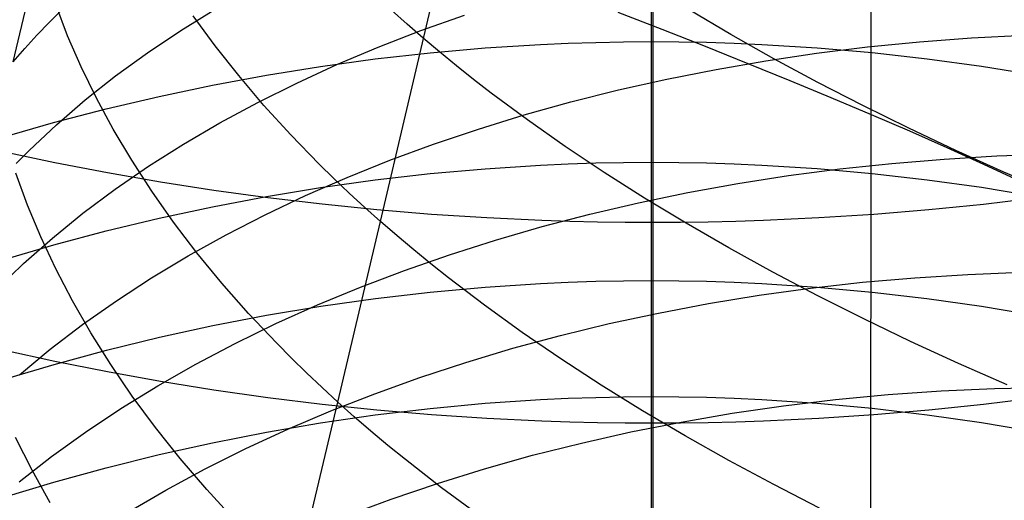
# Model space of a CAD drawing. Extents: x -383 to 1849, y -1185 to -529.
# Tile 720 of 870: x 1784.44 to 1793.1, y -1070.29 to -1066.06. Entities that reach past the tile are written whole.
import ezdxf

# ---------------------------------------------------------------- set-up
doc = ezdxf.new("R2010")
doc.units = 0
doc.layers.add('PREDEFINITO', color=7, linetype='CONTINUOUS')

msp = doc.modelspace()

# ---------------------------------------------------------------- linework, layer by layer
at = {"layer": 'PREDEFINITO'}
for p, q in [((1791.9261, -1066.8947, 433.1679), (1791.9316, -1053.326, 433.2279)), ((1790.0069, -1064.2568, 667.0665), (1790.007, -1066.062, 666.1053)), ((1787.6146, -1067.8377, 492.4493), (1788.3733, -1064.6001, 490.4312)), ((1784.3851, -1066.4312, 509.8741), (1784.6888, -1065.1505, 508.8537)), ((1789.9924, -1065.1753, 630.3576), (1789.9922, -1066.2547, 629.387)), ((1784.7023, -1066.0849, 510.4339), (1784.8156, -1065.9728, 510.6182)), ((1784.8628, -1066.2032, 497.7537), (1784.7585, -1065.9295, 498.1492)), ((1785.8584, -1066.1564, 513.4085), (1786.1647, -1065.9677, 513.7402)), ((1787.8464, -1066.1018, 491.5845), (1787.7086, -1065.9787, 491.7432)), ((1789.6989, -1065.9957, 434.962), (1790.0872, -1066.1458, 434.6801)), ((1790.694, -1066.192, 488.5071), (1790.3276, -1065.9752, 488.7485)), ((1784.5927, -1066.1986, 510.2484), (1784.7023, -1066.0849, 510.4339)), ((1786.1601, -1066.2913, 494.4589), (1785.9672, -1066.027, 494.8231)), ((1787.9679, -1066.1578, 516.5835), (1788.3512, -1066.0212, 516.8593)), ((1790.007, -1066.062, 666.1053), (1790.0071, -1067.846, 665.109)), ((1785.5647, -1066.3527, 513.0706), (1785.8584, -1066.1564, 513.4085)), ((1787.594, -1066.3031, 516.2996), (1787.9679, -1066.1578, 516.5835)), ((1787.9876, -1066.2243, 491.4284), (1787.8464, -1066.1018, 491.5845)), ((1790.0872, -1066.1458, 434.6801), (1790.4689, -1066.2959, 434.391)), ((1784.487, -1066.3141, 510.0618), (1784.5927, -1066.1986, 510.2484)), ((1784.9817, -1066.4772, 497.3629), (1784.8628, -1066.2032, 497.7537)), ((1788.1323, -1066.346, 491.2749), (1787.9876, -1066.2243, 491.4284)), ((1789.2617, -1066.2689, 629.4012), (1789.5051, -1066.2611, 629.3934)), ((1789.5051, -1066.2611, 629.3934), (1789.7486, -1066.2563, 629.3887)), ((1789.7486, -1066.2563, 629.3887), (1789.9922, -1066.2547, 629.387)), ((1789.9922, -1066.2547, 629.387), (1790.2358, -1066.2561, 629.3885)), ((1789.9922, -1066.2547, 629.387), (1789.9922, -1067.3154, 628.3946)), ((1790.2358, -1066.2561, 629.3885), (1790.4793, -1066.2606, 629.393)), ((1790.4793, -1066.2606, 629.393), (1790.7227, -1066.2682, 629.4005)), ((1791.0708, -1066.4048, 488.2772), (1790.694, -1066.192, 488.5071)), ((1791.8959, -1066.3014, 519.9087), (1792.3508, -1066.2561, 520.0844)), ((1792.3508, -1066.2561, 520.0844), (1792.8103, -1066.2212, 520.2488)), ((1792.8103, -1066.2212, 520.2488), (1793.2739, -1066.197, 520.4018)), ((1784.3851, -1066.4312, 509.8741), (1784.487, -1066.3141, 510.0618)), ((1786.3673, -1066.5541, 494.1023), (1786.1601, -1066.2913, 494.4589)), ((1787.2301, -1066.457, 516.0079), (1787.594, -1066.3031, 516.2996)), ((1788.0487, -1066.3531, 629.4851), (1788.5329, -1066.3105, 629.4426)), ((1788.2804, -1066.467, 491.124), (1788.1323, -1066.346, 491.2749)), ((1788.5329, -1066.3105, 629.4426), (1789.0185, -1066.2797, 629.412)), ((1789.0185, -1066.2797, 629.412), (1789.2617, -1066.2689, 629.4012)), ((1790.4689, -1066.2959, 434.391), (1790.8438, -1066.4459, 434.0951)), ((1790.7227, -1066.2682, 629.4005), (1790.9659, -1066.2789, 629.4111)), ((1790.9659, -1066.2789, 629.4111), (1791.4516, -1066.3091, 629.4413)), ((1791.446, -1066.357, 519.7222), (1791.8959, -1066.3014, 519.9087)), ((1791.4516, -1066.3091, 629.4413), (1791.9359, -1066.3513, 629.4833)), ((1791.9359, -1066.3513, 629.4833), (1792.4183, -1066.4052, 629.5369)), ((1785.284, -1066.5566, 512.7268), (1785.5647, -1066.3527, 513.0706)), ((1787.0866, -1066.4731, 629.6046), (1787.5665, -1066.4074, 629.5391)), ((1787.5665, -1066.4074, 629.5391), (1788.0487, -1066.3531, 629.4851)), ((1790.563, -1066.4986, 519.3174), (1791.0016, -1066.4228, 519.525)), ((1791.0016, -1066.4228, 519.525), (1791.446, -1066.357, 519.7222)), ((1791.4575, -1066.6134, 488.059), (1791.0708, -1066.4048, 488.2772)), ((1792.4183, -1066.4052, 629.5369), (1792.8983, -1066.4705, 629.6019)), ((1785.1152, -1066.7512, 496.9774), (1784.9817, -1066.4772, 497.3629)), ((1786.6096, -1066.5502, 629.6813), (1787.0866, -1066.4731, 629.6046)), ((1786.8765, -1066.6194, 515.7085), (1787.2301, -1066.457, 516.0079)), ((1788.4318, -1066.5872, 490.9757), (1788.2804, -1066.467, 491.124)), ((1790.1308, -1066.5843, 519.0999), (1790.563, -1066.4986, 519.3174)), ((1790.8438, -1066.4459, 434.0951), (1791.2118, -1066.5958, 433.7924)), ((1792.8983, -1066.4705, 629.6019), (1793.3754, -1066.5471, 629.6782)), ((1785.0168, -1066.7679, 512.3774), (1785.284, -1066.5566, 512.7268)), ((1786.1359, -1066.6383, 629.769), (1786.6096, -1066.5502, 629.6813)), ((1786.5886, -1066.8154, 493.7537), (1786.3673, -1066.5541, 494.1023)), ((1788.5865, -1066.7067, 490.8301), (1788.4318, -1066.5872, 490.9757)), ((1789.7054, -1066.6798, 518.8725), (1790.1308, -1066.5843, 519.0999)), ((1791.2118, -1066.5958, 433.7924), (1791.5726, -1066.7454, 433.4833)), ((1785.666, -1066.7373, 629.8676), (1786.1359, -1066.6383, 629.769)), ((1786.5337, -1066.7901, 515.4019), (1786.8765, -1066.6194, 515.7085)), ((1789.2872, -1066.7849, 518.6357), (1789.7054, -1066.6798, 518.8725)), ((1791.8534, -1066.8175, 487.8526), (1791.4575, -1066.6134, 488.059)), ((1784.7636, -1066.9864, 512.0227), (1785.0168, -1066.7679, 512.3774)), ((1785.2632, -1067.0249, 496.5975), (1785.1152, -1066.7512, 496.9774)), ((1785.2005, -1066.847, 629.9769), (1785.666, -1066.7373, 629.8676)), ((1788.9056, -1066.943, 490.5469), (1788.5865, -1066.7067, 490.8301)), ((1791.5726, -1066.7454, 433.4833), (1791.9261, -1066.8947, 433.1679)), ((1784.7396, -1066.9673, 630.0966), (1785.2005, -1066.847, 629.9769)), ((1786.2022, -1066.969, 515.0883), (1786.5337, -1066.7901, 515.4019)), ((1786.8241, -1067.0746, 493.4137), (1786.5886, -1066.8154, 493.7537)), ((1788.8767, -1066.8994, 518.3897), (1789.2872, -1066.7849, 518.6357)), ((1792.2582, -1067.0171, 487.6581), (1791.8534, -1066.8175, 487.8526)), ((1788.4743, -1067.0232, 518.1348), (1788.8767, -1066.8994, 518.3897)), ((1789.2369, -1067.1759, 490.2746), (1788.9056, -1066.943, 490.5469)), ((1791.9239, -1073.6734, 433.1351), (1791.9261, -1066.8947, 433.1679)), ((1791.9261, -1066.8947, 433.1679), (1792.2625, -1067.0398, 432.854)), ((1784.2841, -1067.0978, 630.2265), (1784.7396, -1066.9673, 630.0966)), ((1784.5246, -1067.2121, 511.663), (1784.7636, -1066.9864, 512.0227)), ((1785.4257, -1067.2981, 496.2237), (1785.2632, -1067.0249, 496.5975)), ((1785.8824, -1067.1559, 514.768), (1786.2022, -1066.969, 515.0883)), ((1788.0804, -1067.1562, 517.8713), (1788.4743, -1067.0232, 518.1348)), ((1792.6713, -1067.2118, 487.4758), (1792.2582, -1067.0171, 487.6581)), ((1792.2625, -1067.0398, 432.854), (1792.5923, -1067.1855, 432.5303)), ((1787.0736, -1067.3316, 493.0826), (1786.8241, -1067.0746, 493.4137)), ((1784.4107, -1067.3275, 511.4813), (1784.5246, -1067.2121, 511.663)), ((1785.5746, -1067.3508, 514.4413), (1785.8824, -1067.1559, 514.768)), ((1787.6956, -1067.2982, 517.5995), (1788.0804, -1067.1562, 517.8713)), ((1789.5802, -1067.4052, 490.0133), (1789.2369, -1067.1759, 490.2746)), ((1792.5923, -1067.1855, 432.5303), (1792.9152, -1067.3316, 432.197)), ((1793.0923, -1067.4016, 487.3056), (1792.6713, -1067.2118, 487.4758)), ((1784.751, -1067.3203, 664.2529), (1784.295, -1067.2239, 664.0959)), ((1785.6026, -1067.5703, 495.8566), (1785.4257, -1067.2981, 496.2237)), ((1787.3201, -1067.4491, 517.3197), (1787.6956, -1067.2982, 517.5995)), ((1792.1079, -1067.3252, 521.0904), (1792.5683, -1067.2873, 521.2522)), ((1792.5683, -1067.2873, 521.2522), (1793.0328, -1067.2603, 521.4026)), ((1793.0328, -1067.2603, 521.4026), (1793.5008, -1067.2442, 521.5414)), ((1785.2123, -1067.4091, 664.3975), (1784.751, -1067.3203, 664.2529)), ((1785.2795, -1067.5535, 514.1085), (1785.5746, -1067.3508, 514.4413)), ((1787.2036, -1067.4592, 492.9206), (1787.0736, -1067.3316, 493.0826)), ((1788.0491, -1067.4157, 628.4907), (1788.5332, -1067.3723, 628.4491)), ((1788.5332, -1067.3723, 628.4491), (1789.0187, -1067.341, 628.4191)), ((1789.0187, -1067.341, 628.4191), (1789.2619, -1067.3299, 628.4085)), ((1789.2619, -1067.3299, 628.4085), (1789.5052, -1067.3219, 628.4009)), ((1789.5052, -1067.3219, 628.4009), (1789.7487, -1067.3171, 628.3962)), ((1789.7487, -1067.3171, 628.3962), (1789.9922, -1067.3154, 628.3946)), ((1789.9922, -1067.3154, 628.3946), (1790.2358, -1067.3169, 628.396)), ((1789.9922, -1067.3154, 628.3946), (1789.9924, -1068.3556, 627.3812)), ((1790.2358, -1067.3169, 628.396), (1790.4792, -1067.3215, 628.4004)), ((1790.4792, -1067.3215, 628.4004), (1790.7226, -1067.3293, 628.4078)), ((1790.7226, -1067.3293, 628.4078), (1790.9658, -1067.3402, 628.4182)), ((1790.9658, -1067.3402, 628.4182), (1791.4514, -1067.3711, 628.4478)), ((1791.2009, -1067.4329, 520.7342), (1791.6519, -1067.3738, 520.9177)), ((1791.4514, -1067.3711, 628.4478), (1791.9356, -1067.4141, 628.4889)), ((1791.6519, -1067.3738, 520.9177), (1792.1079, -1067.3252, 521.0904)), ((1792.9152, -1067.3316, 432.197), (1793.2308, -1067.4782, 431.8542)), ((1784.5097, -1067.6913, 498.795), (1784.4071, -1067.4102, 499.1858)), ((1785.6783, -1067.4901, 664.5294), (1785.2123, -1067.4091, 664.3975)), ((1786.9546, -1067.6088, 517.0322), (1787.3201, -1067.4491, 517.3197)), ((1787.0871, -1067.5381, 628.6079), (1787.5669, -1067.4711, 628.5437)), ((1787.3371, -1067.5861, 492.761), (1787.2036, -1067.4592, 492.9206)), ((1787.5669, -1067.4711, 628.5437), (1788.0491, -1067.4157, 628.4907)), ((1789.9348, -1067.6305, 489.7631), (1789.5802, -1067.4052, 490.0133)), ((1790.7552, -1067.5023, 520.5402), (1791.2009, -1067.4329, 520.7342)), ((1791.9356, -1067.4141, 628.4889), (1792.4179, -1067.469, 628.5415)), ((1792.4179, -1067.469, 628.5415), (1792.8978, -1067.5357, 628.6053)), ((1793.5206, -1067.5862, 487.1479), (1793.0923, -1067.4016, 487.3056)), ((1784.9973, -1067.7637, 513.7699), (1785.2795, -1067.5535, 514.1085)), ((1786.1485, -1067.5632, 664.6485), (1785.6783, -1067.4901, 664.5294)), ((1786.6226, -1067.6283, 664.7545), (1786.1485, -1067.5632, 664.6485)), ((1786.6101, -1067.6167, 628.6831), (1787.0871, -1067.5381, 628.6079)), ((1790.3154, -1067.582, 520.336), (1790.7552, -1067.5023, 520.5402)), ((1792.8978, -1067.5357, 628.6053), (1793.3749, -1067.6138, 628.68)), ((1785.7938, -1067.8413, 495.4964), (1785.6026, -1067.5703, 495.8566)), ((1786.1365, -1067.7065, 628.7692), (1786.6101, -1067.6167, 628.6831)), ((1786.5994, -1067.777, 516.7372), (1786.9546, -1067.6088, 517.0322)), ((1787.1, -1067.6851, 664.8471), (1786.6226, -1067.6283, 664.7545)), ((1787.4741, -1067.7123, 492.6039), (1787.3371, -1067.5861, 492.761)), ((1789.8819, -1067.6717, 520.122), (1790.3154, -1067.582, 520.336)), ((1790.3003, -1067.8518, 489.5241), (1789.9348, -1067.6305, 489.7631)), ((1793.3903, -1067.6288, 664.7553), (1792.9133, -1067.6856, 664.8478)), ((1784.6269, -1067.9726, 498.4089), (1784.5097, -1067.6913, 498.795)), ((1785.6667, -1067.8075, 628.8658), (1786.1365, -1067.7065, 628.7692)), ((1787.5802, -1067.7337, 664.9261), (1787.1, -1067.6851, 664.8471)), ((1787.6146, -1067.8377, 492.4493), (1787.4741, -1067.7123, 492.6039)), ((1788.0627, -1067.7737, 664.9912), (1787.5802, -1067.7337, 664.9261)), ((1789.455, -1067.7714, 519.8983), (1789.8819, -1067.6717, 520.122)), ((1792.4333, -1067.734, 664.9267), (1791.951, -1067.774, 664.9918)), ((1792.9133, -1067.6856, 664.8478), (1792.4333, -1067.734, 664.9267)), ((1784.7286, -1067.9815, 513.4257), (1784.9973, -1067.7637, 513.7699)), ((1785.2012, -1067.9194, 628.9729), (1785.6667, -1067.8075, 628.8658)), ((1786.255, -1067.9537, 516.4351), (1786.5994, -1067.777, 516.7372)), ((1788.5472, -1067.8051, 665.0424), (1788.0627, -1067.7737, 664.9912)), ((1789.033, -1067.8277, 665.0792), (1788.5472, -1067.8051, 665.0424)), ((1789.0354, -1067.8809, 519.6653), (1789.455, -1067.7714, 519.8983)), ((1791.4667, -1067.8053, 665.0428), (1790.981, -1067.8278, 665.0795)), ((1791.951, -1067.774, 664.9918), (1791.4667, -1067.8053, 665.0428)), ((1785.9992, -1068.1108, 495.1438), (1785.7938, -1067.8413, 495.4964)), ((1787.2388, -1069.425, 493.5093), (1787.6146, -1067.8377, 492.4493)), ((1787.7586, -1067.9623, 492.2973), (1787.6146, -1067.8377, 492.4493)), ((1788.6233, -1068, 519.4233), (1789.0354, -1067.8809, 519.6653)), ((1789.2763, -1067.8357, 665.0922), (1789.033, -1067.8277, 665.0792)), ((1789.5198, -1067.8414, 665.1015), (1789.2763, -1067.8357, 665.0922)), ((1789.7634, -1067.8448, 665.1071), (1789.5198, -1067.8414, 665.1015)), ((1790.0071, -1067.846, 665.109), (1789.7634, -1067.8448, 665.1071)), ((1790.2507, -1067.8449, 665.1072), (1790.0071, -1067.846, 665.109)), ((1790.0071, -1067.846, 665.109), (1790.0071, -1069.6104, 664.0784)), ((1790.4943, -1067.8415, 665.1016), (1790.2507, -1067.8449, 665.1072)), ((1790.6762, -1068.0689, 489.2966), (1790.3003, -1067.8518, 489.5241)), ((1790.7377, -1067.8358, 665.0924), (1790.4943, -1067.8415, 665.1016)), ((1790.981, -1067.8278, 665.0795), (1790.7377, -1067.8358, 665.0924)), ((1784.4738, -1068.2067, 513.0763), (1784.7286, -1067.9815, 513.4257)), ((1784.7587, -1068.2537, 498.0279), (1784.6269, -1067.9726, 498.4089)), ((1784.7405, -1068.0419, 629.0903), (1785.2012, -1067.9194, 628.9729)), ((1785.9218, -1068.1387, 516.1261), (1786.255, -1067.9537, 516.4351)), ((1787.9059, -1068.0862, 492.1479), (1787.7586, -1067.9623, 492.2973)), ((1784.285, -1068.175, 629.2177), (1784.7405, -1068.0419, 629.0903)), ((1788.2194, -1068.1285, 519.1726), (1788.6233, -1068, 519.4233)), ((1791.0619, -1068.2815, 489.0806), (1790.6762, -1068.0689, 489.2966)), ((1785.6003, -1068.3319, 515.8105), (1785.9218, -1068.1387, 516.1261)), ((1786.2189, -1068.3785, 494.7992), (1785.9992, -1068.1108, 495.1438)), ((1787.8239, -1068.2664, 518.9133), (1788.2194, -1068.1285, 519.1726)), ((1788.0566, -1068.2092, 492.0011), (1787.9059, -1068.0862, 492.1479)), ((1784.2333, -1068.4391, 512.722), (1784.4738, -1068.2067, 513.0763)), ((1784.905, -1068.5345, 497.6526), (1784.7587, -1068.2537, 498.0279)), ((1788.2106, -1068.3314, 491.857), (1788.0566, -1068.2092, 492.0011)), ((1785.2909, -1068.533, 515.4887), (1785.6003, -1068.3319, 515.8105)), ((1787.4374, -1068.4135, 518.6459), (1787.8239, -1068.2664, 518.9133)), ((1788.5281, -1068.573, 491.5767), (1788.2106, -1068.3314, 491.857)), ((1791.457, -1068.4895, 488.8763), (1791.0619, -1068.2815, 489.0806)), ((1791.8505, -1068.3711, 522.1159), (1792.3112, -1068.3305, 522.2744)), ((1792.3112, -1068.3305, 522.2744), (1792.776, -1068.3009, 522.4218)), ((1792.776, -1068.3009, 522.4218), (1793.2443, -1068.2825, 522.5578)), ((1786.4528, -1068.644, 494.4629), (1786.2189, -1068.3785, 494.7992)), ((1787.0603, -1068.5696, 518.3706), (1787.4374, -1068.4135, 518.6459)), ((1788.05, -1068.4569, 627.4744), (1788.5339, -1068.4129, 627.4339)), ((1788.5339, -1068.4129, 627.4339), (1789.0193, -1068.3812, 627.4048)), ((1789.0193, -1068.3812, 627.4048), (1789.2623, -1068.3701, 627.3945)), ((1789.2623, -1068.3701, 627.3945), (1789.5056, -1068.3621, 627.3871)), ((1789.5056, -1068.3621, 627.3871), (1789.749, -1068.3572, 627.3827)), ((1789.749, -1068.3572, 627.3827), (1789.9924, -1068.3556, 627.3812)), ((1789.9924, -1068.3556, 627.3812), (1789.9922, -1069.3757, 626.348)), ((1789.9924, -1068.3556, 627.3812), (1790.2359, -1068.3572, 627.3827)), ((1790.2359, -1068.3572, 627.3827), (1790.4793, -1068.362, 627.3871)), ((1790.4793, -1068.362, 627.3871), (1790.7226, -1068.37, 627.3944)), ((1790.7226, -1068.37, 627.3944), (1790.9657, -1068.3811, 627.4047)), ((1790.9429, -1068.4849, 521.7666), (1791.3943, -1068.4226, 521.9466)), ((1790.9657, -1068.3811, 627.4047), (1791.4512, -1068.4128, 627.4338)), ((1791.3943, -1068.4226, 521.9466), (1791.8505, -1068.3711, 522.1159)), ((1791.4512, -1068.4128, 627.4338), (1791.9352, -1068.4567, 627.4742)), ((1787.0885, -1068.5811, 627.5887), (1787.5681, -1068.5131, 627.5261)), ((1787.5681, -1068.5131, 627.5261), (1788.05, -1068.4569, 627.4744)), ((1790.497, -1068.5577, 521.5764), (1790.9429, -1068.4849, 521.7666)), ((1791.861, -1068.6927, 488.6838), (1791.457, -1068.4895, 488.8763)), ((1791.9352, -1068.4567, 627.4742), (1792.4174, -1068.5128, 627.5258)), ((1792.4174, -1068.5128, 627.5258), (1792.8973, -1068.5808, 627.5883)), ((1785.0659, -1068.8146, 497.2833), (1784.905, -1068.5345, 497.6526)), ((1784.994, -1068.7421, 515.1608), (1785.2909, -1068.533, 515.4887)), ((1786.6118, -1068.6608, 627.662), (1787.0885, -1068.5811, 627.5887)), ((1786.693, -1068.7346, 518.0877), (1787.0603, -1068.5696, 518.3706)), ((1788.8581, -1068.811, 491.3072), (1788.5281, -1068.573, 491.5767)), ((1790.0568, -1068.6409, 521.3762), (1790.497, -1068.5577, 521.5764)), ((1792.8973, -1068.5808, 627.5883), (1793.3743, -1068.6605, 627.6617)), ((1786.1384, -1068.7521, 627.746), (1786.6118, -1068.6608, 627.662)), ((1786.7008, -1068.9072, 494.1356), (1786.4528, -1068.644, 494.4629)), ((1789.6229, -1068.7344, 521.1663), (1790.0568, -1068.6409, 521.3762)), ((1784.7101, -1068.9588, 514.8273), (1784.994, -1068.7421, 515.1608)), ((1785.6689, -1068.8547, 627.8403), (1786.1384, -1068.7521, 627.746)), ((1786.336, -1068.9083, 517.7975), (1786.693, -1068.7346, 518.0877)), ((1789.1956, -1068.8379, 520.9469), (1789.6229, -1068.7344, 521.1663)), ((1792.2734, -1068.8908, 488.5033), (1791.861, -1068.6927, 488.6838)), ((1785.2411, -1069.0936, 496.9205), (1785.0659, -1068.8146, 497.2833)), ((1785.2036, -1068.9684, 627.9449), (1785.6689, -1068.8547, 627.8403)), ((1788.7755, -1068.9515, 520.7183), (1789.1956, -1068.8379, 520.9469)), ((1789.2, -1069.045, 491.0487), (1788.8581, -1068.811, 491.3072)), ((1785.9898, -1069.0906, 517.5002), (1786.336, -1068.9083, 517.7975)), ((1786.8301, -1069.0378, 493.9753), (1786.7008, -1068.9072, 494.1356)), ((1792.6937, -1069.0837, 488.3348), (1792.2734, -1068.8908, 488.5033)), ((1784.7507, -1069.0678, 663.2327), (1784.2947, -1068.9683, 663.0776)), ((1784.4397, -1069.1832, 514.4883), (1784.7101, -1068.9588, 514.8273)), ((1784.7431, -1069.0929, 628.0595), (1785.2036, -1068.9684, 627.9449)), ((1788.363, -1069.0748, 520.4809), (1788.7755, -1068.9515, 520.7183)), ((1784.2879, -1069.2282, 628.184), (1784.7431, -1069.0929, 628.0595)), ((1785.212, -1069.1594, 663.3755), (1784.7507, -1069.0678, 663.2327)), ((1785.4307, -1069.3713, 496.5646), (1785.2411, -1069.0936, 496.9205)), ((1785.6548, -1069.2813, 517.1962), (1785.9898, -1069.0906, 517.5002)), ((1786.9628, -1069.1676, 493.8175), (1786.8301, -1069.0378, 493.9753)), ((1787.9586, -1069.2078, 520.2348), (1788.363, -1069.0748, 520.4809)), ((1789.5532, -1069.275, 490.8011), (1789.2, -1069.045, 491.0487)), ((1793.1214, -1069.2712, 488.1787), (1792.6937, -1069.0837, 488.3348)), ((1785.678, -1069.2431, 663.5059), (1785.212, -1069.1594, 663.3755)), ((1787.0991, -1069.2967, 493.6622), (1786.9628, -1069.1676, 493.8175)), ((1787.5626, -1069.3503, 519.9805), (1787.9586, -1069.2078, 520.2348)), ((1785.3314, -1069.4803, 516.8857), (1785.6548, -1069.2813, 517.1962)), ((1786.1483, -1069.3185, 663.6235), (1785.678, -1069.2431, 663.5059)), ((1789.9174, -1069.5006, 490.5648), (1789.5532, -1069.275, 490.8011)), ((1785.6346, -1069.6473, 496.2162), (1785.4307, -1069.3713, 496.5646)), ((1786.6224, -1069.3857, 663.7281), (1786.1483, -1069.3185, 663.6235)), ((1787.2388, -1069.425, 493.5093), (1787.0991, -1069.2967, 493.6622)), ((1787.1755, -1069.5022, 519.718), (1787.5626, -1069.3503, 519.9805)), ((1789.5053, -1069.3825, 626.354), (1789.7487, -1069.3775, 626.3496)), ((1789.7487, -1069.3775, 626.3496), (1789.9922, -1069.3757, 626.348)), ((1789.9922, -1069.3757, 626.348), (1790.2358, -1069.3773, 626.3494)), ((1789.9922, -1069.3757, 626.348), (1789.9924, -1070.375, 625.2939)), ((1790.2358, -1069.3773, 626.3494), (1790.4792, -1069.3821, 626.3536)), ((1791.6142, -1069.4022, 523.1611), (1792.0761, -1069.3583, 523.3171)), ((1792.0761, -1069.3583, 523.3171), (1792.542, -1069.3258, 523.4621)), ((1792.542, -1069.3258, 523.4621), (1793.0113, -1069.3046, 523.5959)), ((1793.0113, -1069.3046, 523.5959), (1793.4837, -1069.295, 523.7182)), ((1787.0998, -1069.4444, 663.8196), (1786.6224, -1069.3857, 663.7281)), ((1786.867, -1070.992, 494.601), (1787.2388, -1069.425, 493.5093)), ((1787.58, -1069.4945, 663.8976), (1787.0998, -1069.4444, 663.8196)), ((1787.3821, -1069.5525, 493.359), (1787.2388, -1069.425, 493.5093)), ((1788.0492, -1069.4797, 626.44), (1788.5333, -1069.4347, 626.4001)), ((1788.5333, -1069.4347, 626.4001), (1789.0188, -1069.4022, 626.3714)), ((1789.0188, -1069.4022, 626.3714), (1789.2619, -1069.3907, 626.3613)), ((1789.2619, -1069.3907, 626.3613), (1789.5053, -1069.3825, 626.354)), ((1790.4792, -1069.3821, 626.3536), (1790.7226, -1069.3901, 626.3607)), ((1790.704, -1069.5229, 522.8175), (1791.1567, -1069.4571, 522.9945)), ((1790.7226, -1069.3901, 626.3607), (1790.9658, -1069.4014, 626.3707)), ((1790.9658, -1069.4014, 626.3707), (1791.4514, -1069.4334, 626.3991)), ((1791.1567, -1069.4571, 522.9945), (1791.6142, -1069.4022, 523.1611)), ((1791.4514, -1069.4334, 626.3991), (1791.9356, -1069.4781, 626.4385)), ((1792.9134, -1069.4449, 663.8203), (1792.4334, -1069.4949, 663.8982)), ((1793.3905, -1069.3862, 663.729), (1792.9134, -1069.4449, 663.8203)), ((1785.0201, -1069.6875, 516.569), (1785.3314, -1069.4803, 516.8857)), ((1786.7978, -1069.6632, 519.4478), (1787.1755, -1069.5022, 519.718)), ((1787.0872, -1069.6066, 626.5521), (1787.567, -1069.5371, 626.4907)), ((1787.5287, -1069.6792, 493.2113), (1787.3821, -1069.5525, 493.359)), ((1787.567, -1069.5371, 626.4907), (1788.0492, -1069.4797, 626.44)), ((1788.0626, -1069.5358, 663.962), (1787.58, -1069.4945, 663.8976)), ((1788.5471, -1069.5682, 664.0125), (1788.0626, -1069.5358, 663.962)), ((1790.292, -1069.7218, 490.3398), (1789.9174, -1069.5006, 490.5648)), ((1790.2566, -1069.5995, 522.6304), (1790.704, -1069.5229, 522.8175)), ((1791.9511, -1069.5361, 663.9625), (1791.4668, -1069.5684, 664.0129)), ((1791.9356, -1069.4781, 626.4385), (1792.4178, -1069.535, 626.4889)), ((1792.4334, -1069.4949, 663.8982), (1791.9511, -1069.5361, 663.9625)), ((1792.4178, -1069.535, 626.4889), (1792.8978, -1069.6041, 626.55)), ((1786.6103, -1069.688, 626.6241), (1787.0872, -1069.6066, 626.5521)), ((1789.033, -1069.5915, 664.0489), (1788.5471, -1069.5682, 664.0125)), ((1789.2763, -1069.5998, 664.0617), (1789.033, -1069.5915, 664.0489)), ((1789.5198, -1069.6057, 664.0709), (1789.2763, -1069.5998, 664.0617)), ((1789.7634, -1069.6092, 664.0765), (1789.5198, -1069.6057, 664.0709)), ((1790.0071, -1069.6104, 664.0784), (1789.7634, -1069.6092, 664.0765)), ((1789.8149, -1069.6867, 522.4334), (1790.2566, -1069.5995, 522.6304)), ((1790.2507, -1069.6093, 664.0765), (1790.0071, -1069.6104, 664.0784)), ((1790.0071, -1069.6104, 664.0784), (1790.0071, -1071.3552, 663.0127)), ((1790.4943, -1069.6057, 664.0711), (1790.2507, -1069.6093, 664.0765)), ((1790.7377, -1069.5999, 664.0619), (1790.4943, -1069.6057, 664.0711)), ((1790.981, -1069.5917, 664.0492), (1790.7377, -1069.5999, 664.0619)), ((1791.4668, -1069.5684, 664.0129), (1790.981, -1069.5917, 664.0492)), ((1792.8978, -1069.6041, 626.55), (1793.3749, -1069.6852, 626.6216)), ((1784.7214, -1069.9026, 516.2465), (1785.0201, -1069.6875, 516.569)), ((1785.8528, -1069.9214, 495.8756), (1785.6346, -1069.6473, 496.2162)), ((1786.1367, -1069.7812, 626.7065), (1786.6103, -1069.688, 626.6241)), ((1786.4299, -1069.8332, 519.1701), (1786.7978, -1069.6632, 519.4478)), ((1787.6787, -1069.8049, 493.0661), (1787.5287, -1069.6792, 493.2113)), ((1789.3794, -1069.7844, 522.2268), (1789.8149, -1069.6867, 522.4334)), ((1790.6765, -1069.9382, 490.1262), (1790.292, -1069.7218, 490.3398)), ((1784.5499, -1070.0236, 498.7372), (1784.4051, -1069.7359, 499.1079)), ((1785.667, -1069.8858, 626.7991), (1786.1367, -1069.7812, 626.7065)), ((1787.832, -1069.9297, 492.9236), (1787.6787, -1069.8049, 493.0661)), ((1788.9506, -1069.8923, 522.011), (1789.3794, -1069.7844, 522.2268)), ((1785.2015, -1070.0018, 626.9016), (1785.667, -1069.8858, 626.7991)), ((1786.0723, -1070.0122, 518.8851), (1786.4299, -1069.8332, 519.1701)), ((1788.5288, -1070.0104, 521.7862), (1788.9506, -1069.8923, 522.011)), ((1784.4356, -1070.1256, 515.9183), (1784.7214, -1069.9026, 516.2465)), ((1786.0852, -1070.1933, 495.5434), (1785.8528, -1069.9214, 495.8756)), ((1788.1483, -1070.1766, 492.6465), (1787.832, -1069.9297, 492.9236)), ((1791.0705, -1070.1498, 489.9243), (1790.6765, -1069.9382, 490.1262)), ((1784.7092, -1070.3105, 498.3726), (1784.5499, -1070.0236, 498.7372)), ((1784.7408, -1070.1289, 627.014), (1785.2015, -1070.0018, 626.9016)), ((1785.7254, -1070.1999, 518.5933), (1786.0723, -1070.0122, 518.8851)), ((1788.1146, -1070.1385, 521.5526), (1788.5288, -1070.0104, 521.7862)), ((1784.2853, -1070.2669, 627.136), (1784.7408, -1070.1289, 627.014)), ((1787.7084, -1070.2764, 521.3105), (1788.1146, -1070.1385, 521.5526)), ((1791.4733, -1070.3563, 489.734), (1791.0705, -1070.1498, 489.9243)), ((1785.3896, -1070.3961, 518.2947), (1785.7254, -1070.1999, 518.5933)), ((1786.3317, -1070.4625, 495.2199), (1786.0852, -1070.1933, 495.5434)), ((1788.477, -1070.4195, 492.38), (1788.1483, -1070.1766, 492.6465)), ((1787.3106, -1070.4239, 521.0603), (1787.7084, -1070.2764, 521.3105))]:
    msp.add_line(p, q, dxfattribs=at)

doc.saveas('drawing.dxf')
